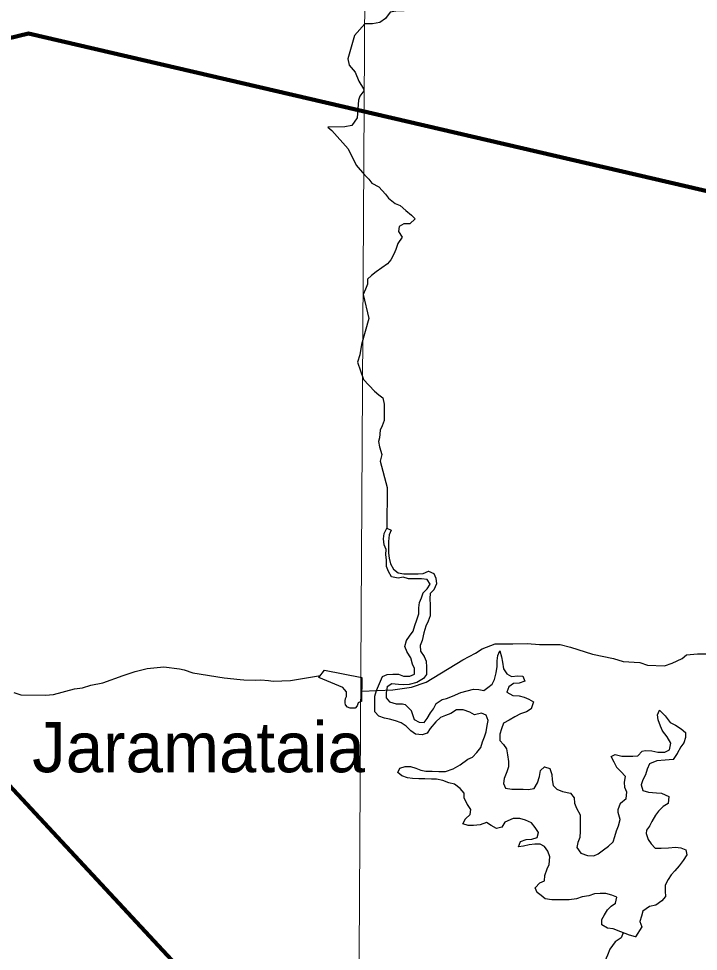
# Model space of a CAD drawing. Extents: x 553962 to 842807, y 8883888 to 9032388.
# Drawn here: x 716056 to 722813, y 8928998 to 8938264 of the extents above; entities that cross this region are included whole.
import ezdxf

# ---------------------------------------------------------------- set-up
doc = ezdxf.new("R2010")
doc.units = 0
doc.header["$LTSCALE"] = 200
for name, color, linetype, lineweight in [('1', 7, 'Continuous', 13), ('12', 7, 'Continuous', 25), ('21', 7, 'Continuous', 25), ('24', 7, 'Continuous', 25), ('9', 7, 'Continuous', 90)]:
    doc.layers.add(name, color=color, linetype=linetype, lineweight=lineweight)
doc.layers.add('41', color=7, linetype='Continuous')

msp = doc.modelspace()

# ---------------------------------------------------------------- linework, layer by layer
at = {"layer": '1'}
msp.add_lwpolyline([(719978.9, 9023574.5), (719561.6, 8949232.2), (719215.6, 8890710.6)], dxfattribs=at)
at = {"layer": '12'}
for points in [[(719465.7, 8931582), (719776.2, 8931594.6), (719960.1, 8931621.3), (720108, 8931671.9), (720470.6, 8931895.4), (720598.2, 8931961.4), (720664.5, 8932002), (720792.1, 8932052.7), (720970.4, 8932052.4), (721113, 8932057.2), (721235.3, 8932046.8), (721439, 8932046.4), (721540.8, 8932020.8), (721759.6, 8931949.1), (721968.3, 8931907.9), (722065, 8931877.2), (722233.1, 8931866.7), (722309.4, 8931841.1), (722477.5, 8931835.7), (722554, 8931861), (722651, 8931906.7), (722697, 8931942.3), (722804, 8931952.2), (722928.4, 8931953)], [(716324.2, 8931543.6), (716403.5, 8931548.6), (716611, 8931605.6), (716690.2, 8931616.7), (716773.7, 8931642.7), (716891.8, 8931664.4), (717093.4, 8931739.1), (717215.6, 8931777.9), (717335.2, 8931806.9), (717497.8, 8931823.2), (717656.3, 8931805.2), (717701.6, 8931794.1), (717788.3, 8931763.5), (718097.5, 8931715.5), (718256.9, 8931697.3), (718293.2, 8931696)], [(718293.2, 8931696), (718411.2, 8931691.7), (718463.6, 8931694.9), (718539.5, 8931689.8), (718584.8, 8931680.8), (718757, 8931689.8), (719057.1, 8931737.7)], [(716007, 8931568.4), (716078.4, 8931547.1), (716324.2, 8931543.6)]]:
    msp.add_lwpolyline(points, dxfattribs=at)
at = {"layer": '21'}
msp.add_lwpolyline([(719466.9, 8931717.9), (719464.5, 8931480.1), (719451.4, 8931477.4), (719431, 8931467.2), (719420.8, 8931436.5), (719400.5, 8931413.5), (719380.2, 8931413.5), (719352.2, 8931413.5), (719324.2, 8931423.7), (719306.3, 8931446.7), (719301.3, 8931467.1), (719301.2, 8931487.6), (719306.3, 8931508), (719316.5, 8931531.1), (719316.5, 8931554.1), (719316.5, 8931577.1), (719296.1, 8931597.5), (719278.3, 8931620.5), (719041.6, 8931717.6), (719097.6, 8931791.8)], close=True, dxfattribs=at)
at = {"layer": '24'}
for points in [[(720060.8, 8938559.8), (720055.8, 8938559.8), (719994.6, 8938534.7), (719948.5, 8938494.2), (719922.7, 8938443.5), (719881.3, 8938336.8), (719825.4, 8938342.2), (719749, 8938327.4), (719702.8, 8938266.6), (719646.6, 8938226.2), (719575.3, 8938211.3), (719495.9, 8938211.8)], [(719495.9, 8938211.8), (719394.7, 8938096.4), (719328.4, 8937863.4), (719342.1, 8937802.6), (719401.1, 8937732.2), (719437, 8937644.3), (719483.8, 8937567.5), (719487.5, 8937545.9), (719449.3, 8937492.5), (719434.6, 8937455.6), (719420.2, 8937279.4), (719367.4, 8937201.3), (719297.2, 8937190.5), (719130.2, 8937185.6)], [(719130.2, 8937185.6), (719170.7, 8937152.3), (719333.3, 8936971.3), (719410.8, 8936807.6), (719495, 8936711.2)], [(719495, 8936711.2), (719536.3, 8936669.7), (719566.5, 8936628.7), (719637.5, 8936592.7), (719703.1, 8936520.9), (719733.3, 8936480), (719799.1, 8936428.7), (719849.8, 8936408), (719905.4, 8936356.8), (719961, 8936310.6), (719996.4, 8936274.7), (719945.2, 8936224.1), (719884.2, 8936224.5), (719838.2, 8936199.3), (719832.8, 8936148.4), (719868, 8936092.2), (719826.9, 8936031.3), (719806.1, 8935970.3), (719785.5, 8935924.6), (719754.6, 8935868.8), (719723.8, 8935828.3), (719667.5, 8935787.9), (719611.3, 8935747.5), (719565.3, 8935712.1), (719524.3, 8935676.7), (719524, 8935625.8), (719503.3, 8935575), (719482.6, 8935524.2), (719536.9, 8935284.5)], [(719536.9, 8935284.5), (719464.5, 8935025.4), (719447.8, 8934924.5), (719426.1, 8934849.8), (719483, 8934679.3)], [(719483, 8934679.3), (719595.3, 8934563.2), (719635.8, 8934527.3), (719676.2, 8934496.5), (719691.1, 8934435.3), (719690.7, 8934384.4), (719690.3, 8934323.2), (719690, 8934272.3), (719669.2, 8934217.6), (719651.2, 8934174.2), (719643, 8934099.5), (719634.9, 8934064), (719642.2, 8934009.8), (719665.6, 8933932.1), (719651.2, 8933868.8), (719718.1, 8933604.6), (719714.8, 8933203.5)], [(720541.5, 8931374.6), (720475.5, 8931395.4), (720409.4, 8931395.9), (720353.4, 8931360.9), (720298.5, 8931340.7), (720249.5, 8931320.4), (720203.3, 8931277.1), (720145.5, 8931210.6), (720116.7, 8931164.4), (720066.9, 8931148.5), (720000.8, 8931154), (719955.3, 8931189.9), (719909.8, 8931236.1), (719859.2, 8931266.9), (719803.4, 8931287.7), (719742.5, 8931303.4), (719691.7, 8931313.9), (719635.9, 8931334.6), (719595.5, 8931375.6), (719595.8, 8931426.6), (719596.2, 8931482.6), (719596.6, 8931533.5), (719612.2, 8931589.4), (719632.8, 8931635.2), (719653.5, 8931680.9), (719674.2, 8931726.6), (719720.1, 8931746.7), (719776.1, 8931751.4), (719832, 8931751), (719882.7, 8931730.3), (719943.8, 8931729.9), (719989.7, 8931750), (719990.1, 8931806.1), (719970, 8931852), (719955.2, 8931913.3), (719920, 8931969.5), (719894.9, 8932025.7), (719910.6, 8932086.7), (719941.4, 8932127.3), (719977.3, 8932178), (719993, 8932233.9), (720013.7, 8932289.8), (720034.5, 8932350.8), (720034.9, 8932411.9), (720040.3, 8932462.8), (720061, 8932508.6), (720076.6, 8932559.4), (720117.6, 8932599.9), (720148.4, 8932645.5), (720118.2, 8932691.6), (720062.3, 8932697), (719991.1, 8932697.5), (719930.1, 8932697.9), (719879.3, 8932713.5), (719828.4, 8932703.6), (719762.4, 8932719.3), (719732.2, 8932770.4), (719712.2, 8932821.5), (719712.6, 8932882.7), (719707.9, 8932938.7), (719708.3, 8932989.6), (719688.2, 8933035.6), (719683.6, 8933096.8), (719689, 8933147.7), (719714.8, 8933203.5), (719760.5, 8933182.9), (719739.8, 8933137.2), (719734.3, 8933071), (719733.8, 8933009.9), (719733.5, 8932953.8), (719738.2, 8932902.9), (719753.1, 8932846.7), (719783.2, 8932795.6), (719828.8, 8932759.7), (719884.6, 8932749.1), (719960.9, 8932748.6), (720027.1, 8932748.2), (720078, 8932753), (720129, 8932773), (720184.8, 8932752.3), (720204.8, 8932706.3), (720209.5, 8932650.2), (720183.6, 8932589.3), (720147.8, 8932553.8), (720142.3, 8932502.9), (720147, 8932436.7), (720146.6, 8932385.8), (720146.2, 8932329.7), (720125.6, 8932278.9), (720104.8, 8932228.1), (720084.1, 8932162), (720068.3, 8932085.7), (720047.6, 8932034.9), (720052.3, 8931978.8), (720087.5, 8931927.7), (720107.6, 8931881.7), (720112.2, 8931820.6), (720111.7, 8931749.2), (720080.9, 8931708.7), (720014.5, 8931668.4), (719938.1, 8931648.5)], [(719938.1, 8931648.5), (719882.1, 8931643.8), (719831.3, 8931649.2), (719765.2, 8931654.7), (719719.2, 8931624.4), (719708.7, 8931568.5), (719708.3, 8931517.5), (719743.7, 8931476.5), (719809.6, 8931455.7), (719870.7, 8931455.3), (719899.8, 8931451.2), (719959.3, 8931391.6), (719974.2, 8931339.4), (719989.1, 8931302.2), (720037.3, 8931276), (720088.1, 8931270.6), (720118.9, 8931311.1), (720149.8, 8931367), (720180.6, 8931407.5), (720206.4, 8931458.3), (720267.7, 8931498.7), (720309.2, 8931510.9), (720368.7, 8931533.2), (720450.6, 8931570.5), (720578.7, 8931603.6), (720629.5, 8931598.2), (720680.3, 8931587.7), (720721.2, 8931618), (720762.1, 8931653.4), (720787.8, 8931699.1), (720803.6, 8931765.2), (720814.2, 8931826.2), (720814.5, 8931882.3), (720820, 8931938.3), (720840.7, 8931984), (720855.5, 8931922.8), (720865.3, 8931871.8), (720875.1, 8931805.5), (720910.3, 8931754.3), (720955.9, 8931728.6), (721017, 8931733.3), (721067.8, 8931732.9), (721087.8, 8931681.9), (721031.7, 8931661.8), (720975.8, 8931657.1), (720929.8, 8931626.8), (720909, 8931570.9), (720969.9, 8931540), (721030.9, 8931534.5), (721081.7, 8931524), (721127.3, 8931503.3), (721172.9, 8931477.6), (721152, 8931406.4), (721106.1, 8931376.1), (721044.9, 8931356.1), (720988.7, 8931325.9), (720932.6, 8931295.7), (720876.4, 8931265.5), (720855.7, 8931209.6), (720840.1, 8931153.7), (720839.6, 8931092.6), (720875, 8931051.6), (720905.2, 8931010.6), (720914.9, 8930949.5), (720924.7, 8930883.2), (720924.3, 8930832.2), (720908.7, 8930781.4), (720882.8, 8930715.3), (720877.4, 8930664.4), (720897.4, 8930618.5), (720958.4, 8930607.9), (721019.4, 8930607.5), (721070.3, 8930607.2), (721121.1, 8930606.8), (721182.2, 8930616.6), (721213.1, 8930672.5), (721233.9, 8930733.5), (721244.5, 8930794.5), (721285.4, 8930829.9), (721336.2, 8930814.3), (721356.1, 8930753.1), (721360.8, 8930702.1), (721370.6, 8930646), (721406, 8930610.1), (721461.7, 8930584.3), (721543, 8930568.5), (721578.3, 8930522.4), (721583, 8930471.4), (721603, 8930420.4), (721638.2, 8930353.9), (721637.8, 8930292.8), (721637.4, 8930241.9), (721637.1, 8930190.9), (721636.6, 8930129.8), (721615.9, 8930079), (721605.4, 8930028.1), (721645.7, 8929971.8), (721711.7, 8929951), (721772.7, 8929945.6), (721818.6, 8929965.6), (721869.7, 8930006.1)], [(722189.3, 8929143.2), (722128.4, 8929158.8), (722042.1, 8929189.9), (721966.1, 8929221), (721910.2, 8929226.4), (721854.5, 8929262.5), (721854.8, 8929313.4), (721880.6, 8929359.1), (721911.4, 8929409.8), (721947.3, 8929445.2), (721988.2, 8929475.5), (722003.8, 8929536.6), (721953.1, 8929557.3), (721892.2, 8929572.9), (721836.2, 8929573.3), (721780.3, 8929568.6), (721724.2, 8929548.6), (721658, 8929538.8), (721601.9, 8929518.8), (721530.6, 8929509), (721474.7, 8929509.4), (721418.7, 8929509.8), (721357.7, 8929510.2), (721291.7, 8929520.8), (721251.2, 8929551.6), (721210.7, 8929582.4), (721190.7, 8929628.4), (721236.8, 8929679), (721282.7, 8929699.1), (721288.2, 8929750), (721309, 8929816.1), (721329.6, 8929861.8), (721335.2, 8929938.2), (721315.3, 8929994.3), (721285.1, 8930040.4), (721239.4, 8930061), (721188.6, 8930061.4), (721132.6, 8930056.6), (721076.5, 8930041.7), (721025.6, 8930036.9), (721046.3, 8930087.8), (721102.4, 8930107.8), (721158.4, 8930112.5), (721209.4, 8930127.5), (721225, 8930178.3), (721189.7, 8930229.5), (721154.4, 8930275.5), (721093.6, 8930301.4), (721037.7, 8930317), (720971.6, 8930317.4), (720890, 8930282.3), (720859.1, 8930231.6), (720808.2, 8930216.6), (720752.4, 8930247.6), (720706.9, 8930278.4), (720645.7, 8930253.3), (720579.5, 8930248.7), (720523.6, 8930249), (720472.8, 8930264.6), (720498.6, 8930315.4), (720544.7, 8930355.8), (720550.1, 8930406.8), (720519.9, 8930457.9), (720484.7, 8930519.2), (720485.1, 8930570.2), (720444.7, 8930616.3), (720389.1, 8930657.4), (720333.2, 8930673), (720272.3, 8930693.8), (720211.4, 8930709.5), (720160.5, 8930709.8), (720094.4, 8930710.2), (720033.4, 8930710.6), (719972.4, 8930716.1), (719921.6, 8930721.5), (719865.8, 8930742.2), (719825.3, 8930773.1), (719845.9, 8930818.8), (719896.9, 8930833.7), (719952.8, 8930833.4), (720003.6, 8930817.8), (720054.3, 8930797.1), (720105.1, 8930786.6), (720166.2, 8930786.2), (720232.3, 8930785.7), (720298.4, 8930785.3), (720374.8, 8930810.3), (720446.3, 8930850.6), (720523, 8930906.1), (720568.9, 8930926.2), (720609.9, 8930971.8), (720651, 8931022.5), (720666.6, 8931078.4), (720687.3, 8931129.2), (720702.9, 8931180), (720713.5, 8931241.1), (720724, 8931292), (720704, 8931343), (720658.4, 8931363.7), (720587.1, 8931348.9), (720541.5, 8931374.6)], [(721869.7, 8930006.1), (721920.8, 8930041.4), (721966.9, 8930086.9), (721982.5, 8930137.8), (721998.2, 8930193.7), (722018.9, 8930244.5), (722035.3, 8930306.7), (722014.7, 8930377), (722015.4, 8930406.4), (722040.8, 8930468.5), (722095, 8930516.1), (722102.6, 8930580.2), (722082.5, 8930626.2), (722077.8, 8930677.1), (722088.4, 8930733.1), (722042.9, 8930784.3), (722002.5, 8930825.3), (721977.5, 8930876.4), (721947.3, 8930932.7), (721985.5, 8930954.9), (722054.2, 8930937.1), (722105, 8930936.7), (722161, 8930936.4), (722211.9, 8930941.1), (722254.4, 8930984.8), (722283.4, 8930991.6), (722349.5, 8930991.2), (722410.5, 8930975.5), (722481.7, 8930975.1), (722527.6, 8931000.2), (722538.2, 8931066.4), (722503.1, 8931127.7), (722457.7, 8931189.2), (722437.7, 8931235.1), (722412.7, 8931296.4), (722407.9, 8931347.4), (722428.6, 8931393.1), (722484.1, 8931336.7), (722534.6, 8931270.2), (722585.2, 8931244.4), (722640.9, 8931208.4), (722686.5, 8931172.4), (722686.1, 8931121.5), (722670.5, 8931070.6), (722639.7, 8931030.1), (722603.7, 8930964.1), (722562.5, 8930903.2), (722483.5, 8930896.6), (722400.2, 8930890.6), (722328.7, 8930860.8), (722304.9, 8930807.2), (722286.8, 8930752.2), (722261.1, 8930701.4), (722245.5, 8930650.6), (722260.3, 8930594.4), (722316.2, 8930578.8), (722397.5, 8930573.2), (722448.3, 8930567.8), (722519.3, 8930536.8), (722513.8, 8930465.5), (722462.7, 8930435.2), (722416.6, 8930389.7), (722385.8, 8930349.1), (722349.8, 8930288.2), (722329.1, 8930242.5), (722298.3, 8930202), (722294.2, 8930167.1), (722313, 8930110.2), (722343.2, 8930064.2), (722383.6, 8930023.1), (722444.6, 8930022.8), (722515.8, 8930027.4), (722587.1, 8930032), (722637.9, 8930026.6), (722688.6, 8930005.9), (722698.4, 8929954.9), (722662.5, 8929899.1), (722621.4, 8929848.4), (722580.4, 8929797.8), (722544.5, 8929757.2), (722513.7, 8929711.6), (722482.8, 8929655.8), (722482.3, 8929594.6), (722487.1, 8929543.7), (722451.2, 8929498), (722389.8, 8929457.7), (722328.7, 8929442.8), (722262.3, 8929397.4), (722246.7, 8929346.5), (722231.1, 8929295.7), (722251, 8929239.5), (722189.3, 8929143.2)], [(722065, 8929181.7), (722047.1, 8929132.1), (721985.8, 8929091.8), (721934.5, 8929020.8), (721908.6, 8928959.8), (721882.8, 8928898.9), (721862, 8928837.9), (721836.2, 8928792.2), (721826.6, 8928771.5)]]:
    msp.add_lwpolyline(points, dxfattribs=at)
at = {"layer": '24', "lineweight": 13}
for points in [[(720541.5, 8931374.6), (720475.5, 8931395.4), (720409.4, 8931395.9), (720353.4, 8931360.9), (720298.5, 8931340.7), (720249.5, 8931320.4), (720203.3, 8931277.1), (720145.5, 8931210.6), (720116.7, 8931164.4), (720066.9, 8931148.5), (720000.8, 8931154), (719955.3, 8931189.9), (719909.8, 8931236.1), (719859.2, 8931266.9), (719803.4, 8931287.7), (719742.5, 8931303.4), (719691.7, 8931313.9), (719635.9, 8931334.6), (719595.5, 8931375.6), (719595.8, 8931426.6), (719596.2, 8931482.6), (719596.6, 8931533.5), (719612.2, 8931589.4), (719632.8, 8931635.2), (719653.5, 8931680.9), (719674.2, 8931726.6), (719720.1, 8931746.7), (719776.1, 8931751.4), (719832, 8931751), (719882.7, 8931730.3), (719943.8, 8931729.9), (719989.7, 8931750), (719990.1, 8931806.1), (719970, 8931852), (719955.2, 8931913.3), (719920, 8931969.5), (719894.9, 8932025.7), (719910.6, 8932086.7), (719941.4, 8932127.3), (719977.3, 8932178), (719993, 8932233.9), (720013.7, 8932289.8), (720034.5, 8932350.8), (720034.9, 8932411.9), (720040.3, 8932462.8), (720061, 8932508.6), (720076.6, 8932559.4), (720117.6, 8932599.9), (720148.4, 8932645.5), (720118.2, 8932691.6), (720062.3, 8932697), (719991.1, 8932697.5), (719930.1, 8932697.9), (719879.3, 8932713.5), (719828.4, 8932703.6), (719762.4, 8932719.3), (719732.2, 8932770.4), (719712.2, 8932821.5), (719712.6, 8932882.7), (719707.9, 8932938.7), (719708.3, 8932989.6), (719688.2, 8933035.6), (719683.6, 8933096.8), (719689, 8933147.7), (719714.8, 8933203.5), (719760.5, 8933182.9), (719739.8, 8933137.2), (719734.3, 8933071), (719733.8, 8933009.9), (719733.5, 8932953.8), (719738.2, 8932902.9), (719753.1, 8932846.7), (719783.2, 8932795.6), (719828.8, 8932759.7), (719884.6, 8932749.1), (719960.9, 8932748.6), (720027.1, 8932748.2), (720078, 8932753), (720129, 8932773), (720184.8, 8932752.3), (720204.8, 8932706.3), (720209.5, 8932650.2), (720183.6, 8932589.3), (720147.8, 8932553.8), (720142.3, 8932502.9), (720147, 8932436.7), (720146.6, 8932385.8), (720146.2, 8932329.7), (720125.6, 8932278.9), (720104.8, 8932228.1), (720084.1, 8932162), (720068.3, 8932085.7), (720047.6, 8932034.9), (720052.3, 8931978.8), (720087.5, 8931927.7), (720107.6, 8931881.7), (720112.2, 8931820.6), (720111.7, 8931749.2), (720080.9, 8931708.7), (720014.5, 8931668.4), (719938.1, 8931648.5)], [(719938.1, 8931648.5), (719882.1, 8931643.8), (719831.3, 8931649.2), (719765.2, 8931654.7), (719719.2, 8931624.4), (719708.7, 8931568.5), (719708.3, 8931517.5), (719743.7, 8931476.5), (719809.6, 8931455.7), (719870.7, 8931455.3), (719899.8, 8931451.2), (719959.3, 8931391.6), (719974.2, 8931339.4), (719989.1, 8931302.2), (720037.3, 8931276), (720088.1, 8931270.6), (720118.9, 8931311.1), (720149.8, 8931367), (720180.6, 8931407.5), (720206.4, 8931458.3), (720267.7, 8931498.7), (720309.2, 8931510.9), (720368.7, 8931533.2), (720450.6, 8931570.5), (720578.7, 8931603.6), (720629.5, 8931598.2), (720680.3, 8931587.7), (720721.2, 8931618), (720762.1, 8931653.4), (720787.8, 8931699.1), (720803.6, 8931765.2), (720814.2, 8931826.2), (720814.5, 8931882.3), (720820, 8931938.3), (720840.7, 8931984), (720855.5, 8931922.8), (720865.3, 8931871.8), (720875.1, 8931805.5), (720910.3, 8931754.3), (720955.9, 8931728.6), (721017, 8931733.3), (721067.8, 8931732.9), (721087.8, 8931681.9), (721031.7, 8931661.8), (720975.8, 8931657.1), (720929.8, 8931626.8), (720909, 8931570.9), (720969.9, 8931540), (721030.9, 8931534.5), (721081.7, 8931524), (721127.3, 8931503.3), (721172.9, 8931477.6), (721152, 8931406.4), (721106.1, 8931376.1), (721044.9, 8931356.1), (720988.7, 8931325.9), (720932.6, 8931295.7), (720876.4, 8931265.5), (720855.7, 8931209.6), (720840.1, 8931153.7), (720839.6, 8931092.6), (720875, 8931051.6), (720905.2, 8931010.6), (720914.9, 8930949.5), (720924.7, 8930883.2), (720924.3, 8930832.2), (720908.7, 8930781.4), (720882.8, 8930715.3), (720877.4, 8930664.4), (720897.4, 8930618.5), (720958.4, 8930607.9), (721019.4, 8930607.5), (721070.3, 8930607.2), (721121.1, 8930606.8), (721182.2, 8930616.6), (721213.1, 8930672.5), (721233.9, 8930733.5), (721244.5, 8930794.5), (721285.4, 8930829.9), (721336.2, 8930814.3), (721356.1, 8930753.1), (721360.8, 8930702.1), (721370.6, 8930646), (721406, 8930610.1), (721461.7, 8930584.3), (721543, 8930568.5), (721578.3, 8930522.4), (721583, 8930471.4), (721603, 8930420.4), (721638.2, 8930353.9), (721637.8, 8930292.8), (721637.4, 8930241.9), (721637.1, 8930190.9), (721636.6, 8930129.8), (721615.9, 8930079), (721605.4, 8930028.1), (721645.7, 8929971.8), (721711.7, 8929951), (721772.7, 8929945.6), (721818.6, 8929965.6), (721869.7, 8930006.1)], [(722189.3, 8929143.2), (722128.4, 8929158.8), (722042.1, 8929189.9), (721966.1, 8929221), (721910.2, 8929226.4), (721854.5, 8929262.5), (721854.8, 8929313.4), (721880.6, 8929359.1), (721911.4, 8929409.8), (721947.3, 8929445.2), (721988.2, 8929475.5), (722003.8, 8929536.6), (721953.1, 8929557.3), (721892.2, 8929572.9), (721836.2, 8929573.3), (721780.3, 8929568.6), (721724.2, 8929548.6), (721658, 8929538.8), (721601.9, 8929518.8), (721530.6, 8929509), (721474.7, 8929509.4), (721418.7, 8929509.8), (721357.7, 8929510.2), (721291.7, 8929520.8), (721251.2, 8929551.6), (721210.7, 8929582.4), (721190.7, 8929628.4), (721236.8, 8929679), (721282.7, 8929699.1), (721288.2, 8929750), (721309, 8929816.1), (721329.6, 8929861.8), (721335.2, 8929938.2), (721315.3, 8929994.3), (721285.1, 8930040.4), (721239.4, 8930061), (721188.6, 8930061.4), (721132.6, 8930056.6), (721076.5, 8930041.7), (721025.6, 8930036.9), (721046.3, 8930087.8), (721102.4, 8930107.8), (721158.4, 8930112.5), (721209.4, 8930127.5), (721225, 8930178.3), (721189.7, 8930229.5), (721154.4, 8930275.5), (721093.6, 8930301.4), (721037.7, 8930317), (720971.6, 8930317.4), (720890, 8930282.3), (720859.1, 8930231.6), (720808.2, 8930216.6), (720752.4, 8930247.6), (720706.9, 8930278.4), (720645.7, 8930253.3), (720579.5, 8930248.7), (720523.6, 8930249), (720472.8, 8930264.6), (720498.6, 8930315.4), (720544.7, 8930355.8), (720550.1, 8930406.8), (720519.9, 8930457.9), (720484.7, 8930519.2), (720485.1, 8930570.2), (720444.7, 8930616.3), (720389.1, 8930657.4), (720333.2, 8930673), (720272.3, 8930693.8), (720211.4, 8930709.5), (720160.5, 8930709.8), (720094.4, 8930710.2), (720033.4, 8930710.6), (719972.4, 8930716.1), (719921.6, 8930721.5), (719865.8, 8930742.2), (719825.3, 8930773.1), (719845.9, 8930818.8), (719896.9, 8930833.7), (719952.8, 8930833.4), (720003.6, 8930817.8), (720054.3, 8930797.1), (720105.1, 8930786.6), (720166.2, 8930786.2), (720232.3, 8930785.7), (720298.4, 8930785.3), (720374.8, 8930810.3), (720446.3, 8930850.6), (720523, 8930906.1), (720568.9, 8930926.2), (720609.9, 8930971.8), (720651, 8931022.5), (720666.6, 8931078.4), (720687.3, 8931129.2), (720702.9, 8931180), (720713.5, 8931241.1), (720724, 8931292), (720704, 8931343), (720658.4, 8931363.7), (720587.1, 8931348.9), (720541.5, 8931374.6)], [(721869.7, 8930006.1), (721920.8, 8930041.4), (721966.9, 8930086.9), (721982.5, 8930137.8), (721998.2, 8930193.7), (722018.9, 8930244.5), (722035.3, 8930306.7), (722014.7, 8930377), (722015.4, 8930406.4), (722040.8, 8930468.5), (722095, 8930516.1), (722102.6, 8930580.2), (722082.5, 8930626.2), (722077.8, 8930677.1), (722088.4, 8930733.1), (722042.9, 8930784.3), (722002.5, 8930825.3), (721977.5, 8930876.4), (721947.3, 8930932.7), (721985.5, 8930954.9), (722054.2, 8930937.1), (722105, 8930936.7), (722161, 8930936.4), (722211.9, 8930941.1), (722254.4, 8930984.8), (722283.4, 8930991.6), (722349.5, 8930991.2), (722410.5, 8930975.5), (722481.7, 8930975.1), (722527.6, 8931000.2), (722538.2, 8931066.4), (722503.1, 8931127.7), (722457.7, 8931189.2), (722437.7, 8931235.1), (722412.7, 8931296.4), (722407.9, 8931347.4), (722428.6, 8931393.1), (722484.1, 8931336.7), (722534.6, 8931270.2), (722585.2, 8931244.4), (722640.9, 8931208.4), (722686.5, 8931172.4), (722686.1, 8931121.5), (722670.5, 8931070.6), (722639.7, 8931030.1), (722603.7, 8930964.1), (722562.5, 8930903.2), (722483.5, 8930896.6), (722400.2, 8930890.6), (722328.7, 8930860.8), (722304.9, 8930807.2), (722286.8, 8930752.2), (722261.1, 8930701.4), (722245.5, 8930650.6), (722260.3, 8930594.4), (722316.2, 8930578.8), (722397.5, 8930573.2), (722448.3, 8930567.8), (722519.3, 8930536.8), (722513.8, 8930465.5), (722462.7, 8930435.2), (722416.6, 8930389.7), (722385.8, 8930349.1), (722349.8, 8930288.2), (722329.1, 8930242.5), (722298.3, 8930202), (722294.2, 8930167.1), (722313, 8930110.2), (722343.2, 8930064.2), (722383.6, 8930023.1), (722444.6, 8930022.8), (722515.8, 8930027.4), (722587.1, 8930032), (722637.9, 8930026.6), (722688.6, 8930005.9), (722698.4, 8929954.9), (722662.5, 8929899.1), (722621.4, 8929848.4), (722580.4, 8929797.8), (722544.5, 8929757.2), (722513.7, 8929711.6), (722482.8, 8929655.8), (722482.3, 8929594.6), (722487.1, 8929543.7), (722451.2, 8929498), (722389.8, 8929457.7), (722328.7, 8929442.8), (722262.3, 8929397.4), (722246.7, 8929346.5), (722231.1, 8929295.7), (722251, 8929239.5), (722189.3, 8929143.2)]]:
    msp.add_lwpolyline(points, dxfattribs=at)
at = {"layer": '9'}
msp.add_line((710319.1, 8936704.6), (720989.4, 8925252.2), dxfattribs=at)
msp.add_lwpolyline([(696242, 8937672.8), (702061.8, 8937200.5), (702208.9, 8933124.7), (710319.1, 8936704.6), (716154, 8938115.2), (724825.2, 8936103.1), (730092.7, 8935013.9)], dxfattribs=at)

# ---------------------------------------------------------------- texts
at = {"layer": '41'}
msp.add_text('Jaramataia', height=500, dxfattribs=at).set_placement((716190.3, 8930776.7))

doc.saveas('drawing.dxf')
